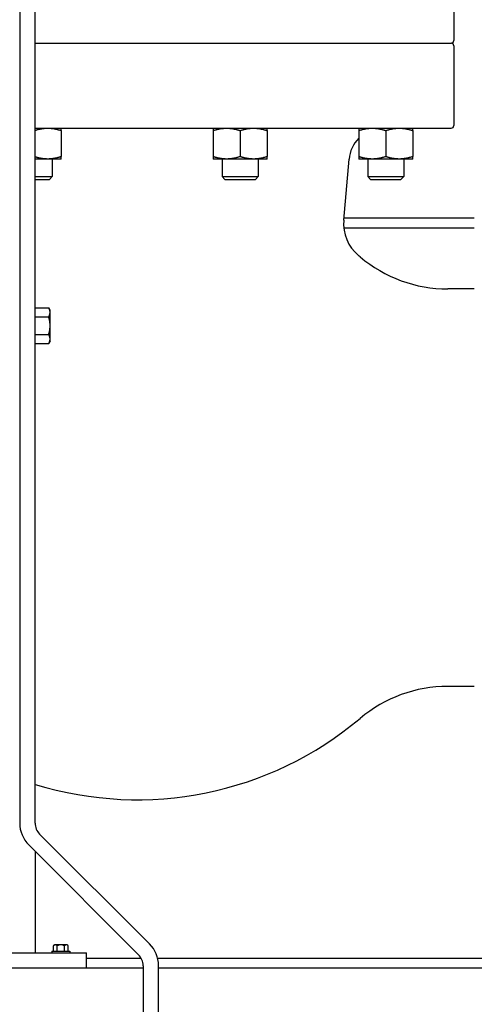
# Model space of a CAD drawing. Header units: inches. Extents: x 18 to 846, y -44 to 561.
# Tile 550 of 642: x 691 to 703, y 254 to 278. Entities that reach past the tile are written whole.
import ezdxf

# ---------------------------------------------------------------- set-up
doc = ezdxf.new("R2010")
doc.units = ezdxf.units.IN
doc.header["$LTSCALE"] = 24
doc.header["$MEASUREMENT"] = 0
doc.layers.add('Visible (ANSI)', color=7, linetype='Continuous', lineweight=30)

msp = doc.modelspace()

# ---------------------------------------------------------------- linework, layer by layer
at = {"layer": 'Visible (ANSI)'}
for p, q in [((691.4558, 292.4565), (691.4558, 258.36183)), ((691.8308, 258.36183), (691.8308, 292.4565)), ((702.0078, 279.3315), (702.0078, 277.39)), ((691.8308, 277.327), (701.9448, 277.327)), ((691.8308, 277.327), (701.9448, 277.327)), ((702.0078, 277.264), (702.0078, 275.3225)), ((691.8308, 275.2595), (701.9448, 275.2595)), ((692.46574, 275.20091), (692.46574, 274.56809)), ((696.15787, 275.20091), (696.15787, 274.56809)), ((696.81387, 275.20091), (696.81387, 274.56809)), ((697.46987, 275.20091), (697.46987, 274.56809)), ((699.69631, 275.20091), (699.69631, 274.56809)), ((700.35231, 275.20091), (700.35231, 274.56809)), ((701.00831, 275.20091), (701.00831, 274.56809)), ((692.13774, 274.5095), (691.8308, 274.5095)), ((692.46574, 274.5095), (692.13774, 274.5095)), ((692.24724, 274.5095), (692.24724, 274.08115)), ((696.48587, 274.5095), (696.15787, 274.5095)), ((696.37637, 274.5095), (696.37637, 274.08115)), ((697.14187, 274.5095), (696.48587, 274.5095)), ((697.46987, 274.5095), (697.14187, 274.5095)), ((697.25137, 274.5095), (697.25137, 274.08115)), ((699.33104, 273.02187), (699.46076, 274.50458)), ((700.02431, 274.5095), (699.69631, 274.5095)), ((699.91481, 274.5095), (699.91481, 274.08115)), ((700.68031, 274.5095), (700.02431, 274.5095)), ((701.00831, 274.5095), (700.68031, 274.5095)), ((700.78981, 274.5095), (700.78981, 274.08115)), ((691.8308, 274.08115), (692.24724, 274.08115)), ((691.8308, 274.015), (692.18109, 274.015)), ((692.18109, 274.015), (692.24724, 274.08115)), ((696.37637, 274.08115), (697.25137, 274.08115)), ((696.44252, 274.015), (696.37637, 274.08115)), ((696.44252, 274.015), (697.18522, 274.015)), ((697.18522, 274.015), (697.25137, 274.08115)), ((699.91481, 274.08115), (700.78981, 274.08115)), ((699.98096, 274.015), (699.91481, 274.08115)), ((699.98096, 274.015), (700.72366, 274.015)), ((700.72366, 274.015), (700.78981, 274.08115)), ((699.33625, 273.0815), (702.5058, 273.0815)), ((702.5058, 272.8315), (699.33257, 272.8315)), ((702.5058, 271.35082), (701.86329, 271.35082)), ((691.83081, 270.8315), (691.8308, 270.8315)), ((691.83081, 270.78126), (691.83081, 270.88951)), ((691.83081, 270.88951), (692.16131, 270.88951)), ((691.83081, 270.67301), (691.83081, 270.78126)), ((692.19481, 270.8315), (692.16131, 270.88951)), ((692.19481, 270.78126), (692.19481, 270.8315)), ((692.19481, 270.4565), (692.19481, 270.78126)), ((691.83081, 270.67301), (692.16131, 270.67301)), ((691.83081, 270.4565), (691.83081, 270.67301)), ((691.83081, 270.24), (691.83081, 270.4565)), ((692.19481, 270.13174), (692.19481, 270.4565)), ((691.83081, 270.0815), (691.8308, 270.0815)), ((691.83081, 270.24), (692.16131, 270.24)), ((691.83081, 270.13174), (691.83081, 270.24)), ((691.83081, 270.02349), (691.83081, 270.13174)), ((692.19481, 270.0815), (692.16131, 270.02349)), ((692.19481, 270.0815), (692.19481, 270.13174)), ((691.83081, 270.02349), (692.16131, 270.02349)), ((702.5058, 261.68718), (701.86329, 261.68718)), ((694.61113, 255.42617), (691.94064, 258.09667)), ((691.67547, 257.8315), (694.34597, 255.16101)), ((691.8308, 257.67617), (691.8308, 255.2065)), ((692.2398, 255.2455), (692.6718, 255.2455)), ((692.2398, 255.2455), (692.2398, 255.2065)), ((692.27567, 255.2455), (692.27567, 255.38128)), ((692.3207, 255.4005), (692.2998, 255.4005)), ((692.4558, 255.4005), (692.3207, 255.4005)), ((692.36574, 255.2455), (692.36574, 255.38128)), ((692.5909, 255.4005), (692.4558, 255.4005)), ((692.54587, 255.2455), (692.54587, 255.38128)), ((692.6118, 255.4005), (692.5909, 255.4005)), ((692.63594, 255.2455), (692.63594, 255.38128)), ((692.6718, 255.2455), (692.6718, 255.2065)), ((689.0808, 255.2065), (693.0808, 255.2065)), ((693.0808, 254.8315), (693.0808, 255.2065)), ((693.0808, 255.0815), (694.40662, 255.0815)), ((694.80746, 255.0815), (712.85415, 255.0815)), ((694.4558, 254.8315), (670.5808, 254.8315)), ((694.4558, 254.89584), (694.4558, 227.7065)), ((694.8308, 227.7065), (694.8308, 254.89584)), ((712.8308, 254.8315), (694.8308, 254.8315))]:
    msp.add_line(p, q, dxfattribs=at)
for centre, radius, start, end in [((701.9448, 277.39), 0.063, 270, 0), ((701.9448, 277.264), 0.063, 0, 90), ((701.9448, 275.3225), 0.063, 270, 0), ((700.28461, 274.4325), 0.827, 135.345874, 175), ((700.32723, 272.93471), 1, 175, 230.288703), ((694.3118, 265.692), 8.415, 49.897304, 50.288703), ((701.86329, 274.65882), 3.308, 229.897303, 270), ((701.86329, 258.37918), 3.308, 90, 130.102697), ((694.3118, 267.346), 8.415, 252.852617, 310.102696), ((692.2058, 258.36183), 0.75, 180, 225), ((692.2058, 258.36183), 0.375, 180, 225), ((692.4558, 255.17988), 0.2702, 125.26439, 131.810315), ((692.4558, 255.17988), 0.22062, 90, 114.094843), ((692.4558, 255.17988), 0.22062, 65.905157, 90), ((692.4558, 255.17988), 0.2702, 48.189685, 54.73561), ((694.0808, 254.89584), 0.75, 0, 45), ((694.0808, 254.89584), 0.375, 0, 45)]:
    msp.add_arc(centre, radius, start, end, dxfattribs=at)
for centre, start_param, end_param in [((692.3207, 255.17988), 0, 0.42053434), ((692.3207, 255.17988), 5.86265097, 6.28318531), ((692.5909, 255.17988), 0, 0.42053434), ((692.5909, 255.17988), 5.86265097, 6.28318531)]:
    msp.add_ellipse(centre, major_axis=(0, 0.22062), ratio=0.5, start_param=start_param, end_param=end_param, dxfattribs=at)
for points, weights in [([(691.8308, 275.20776), (691.99409, 275.2595), (692.13774, 275.2595)], [1.01363748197, 1.04061432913, 1]), ([(692.13774, 275.2595), (692.28997, 275.2595), (692.46574, 275.20091)], [1, 1.04314139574, 1.01001874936]), ([(692.46574, 275.20091), (692.46574, 275.2595), (692.46574, 275.2595)], [1.01001874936, 1.04314139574, 1]), ([(696.15787, 275.2595), (696.15787, 275.2595), (696.15787, 275.20091)], [1, 1.04314139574, 1.01001874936]), ([(696.15787, 275.20091), (696.33364, 275.2595), (696.48587, 275.2595)], [1.01001874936, 1.04314139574, 1]), ([(696.48587, 275.2595), (696.63809, 275.2595), (696.81387, 275.20091)], [1, 1.04314139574, 1.01001874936]), ([(696.81387, 275.20091), (696.98964, 275.2595), (697.14187, 275.2595)], [1.01001874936, 1.04314139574, 1]), ([(697.14187, 275.2595), (697.29409, 275.2595), (697.46987, 275.20091)], [1, 1.04314139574, 1.01001874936]), ([(697.46987, 275.20091), (697.46987, 275.2595), (697.46987, 275.2595)], [1.01001874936, 1.04314139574, 1]), ([(699.69631, 275.20091), (699.87209, 275.2595), (700.02431, 275.2595)], [1.01001874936, 1.04314139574, 1]), ([(699.69631, 275.25916), (699.69631, 275.25519), (699.69631, 275.20091)], [1.00609998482, 1.04063161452, 1.01001874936]), ([(700.02431, 275.2595), (700.17654, 275.2595), (700.35231, 275.20091)], [1, 1.04314139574, 1.01001874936]), ([(700.35231, 275.20091), (700.52809, 275.2595), (700.68031, 275.2595)], [1.01001874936, 1.04314139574, 1]), ([(700.68031, 275.2595), (700.83254, 275.2595), (701.00831, 275.20091)], [1, 1.04314139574, 1.01001874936]), ([(701.00831, 275.20091), (701.00831, 275.2595), (701.00831, 275.2595)], [1.01001874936, 1.04314139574, 1]), ([(692.13774, 274.5095), (691.99409, 274.5095), (691.8308, 274.56125)], [1, 1.04061432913, 1.01363748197]), ([(692.46574, 274.56809), (692.28997, 274.5095), (692.13774, 274.5095)], [1.01001874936, 1.04314139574, 1]), ([(692.46574, 274.5095), (692.46574, 274.5095), (692.46574, 274.56809)], [1, 1.04314139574, 1.01001874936]), ([(696.15787, 274.56809), (696.15787, 274.5095), (696.15787, 274.5095)], [1.01001874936, 1.04314139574, 1]), ([(696.48587, 274.5095), (696.33364, 274.5095), (696.15787, 274.56809)], [1, 1.04314139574, 1.01001874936]), ([(696.81387, 274.56809), (696.63809, 274.5095), (696.48587, 274.5095)], [1.01001874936, 1.04314139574, 1]), ([(697.14187, 274.5095), (696.98964, 274.5095), (696.81387, 274.56809)], [1, 1.04314139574, 1.01001874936]), ([(697.46987, 274.56809), (697.29409, 274.5095), (697.14187, 274.5095)], [1.01001874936, 1.04314139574, 1]), ([(697.46987, 274.5095), (697.46987, 274.5095), (697.46987, 274.56809)], [1, 1.04314139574, 1.01001874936]), ([(699.69631, 274.56809), (699.69631, 274.5095), (699.69631, 274.5095)], [1.01001874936, 1.04314139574, 1]), ([(700.02431, 274.5095), (699.87209, 274.5095), (699.69631, 274.56809)], [1, 1.04314139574, 1.01001874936]), ([(700.35231, 274.56809), (700.17654, 274.5095), (700.02431, 274.5095)], [1.01001874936, 1.04314139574, 1]), ([(700.68031, 274.5095), (700.52809, 274.5095), (700.35231, 274.56809)], [1, 1.04314139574, 1.01001874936]), ([(701.00831, 274.56809), (700.83254, 274.5095), (700.68031, 274.5095)], [1.01001874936, 1.04314139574, 1]), ([(701.00831, 274.5095), (701.00831, 274.5095), (701.00831, 274.56809)], [1, 1.04314139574, 1.01001874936]), ([(692.19481, 270.78126), (692.19481, 270.8315), (692.16131, 270.88951)], [1, 1.0379548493, 1]), ([(692.16131, 270.67301), (692.19481, 270.73102), (692.19481, 270.78126)], [1, 1.0379548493, 1]), ([(692.19481, 270.4565), (692.19481, 270.55698), (692.16131, 270.67301)], [1, 1.0379548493, 1]), ([(692.16131, 270.24), (692.19481, 270.35602), (692.19481, 270.4565)], [1, 1.0379548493, 1]), ([(692.19481, 270.13174), (692.19481, 270.18198), (692.16131, 270.24)], [1, 1.0379548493, 1]), ([(692.16131, 270.02349), (692.19481, 270.0815), (692.19481, 270.13174)], [1, 1.0379548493, 1])]:
    msp.add_rational_spline(points, weights, degree=2, dxfattribs=at)

doc.saveas('drawing.dxf')
